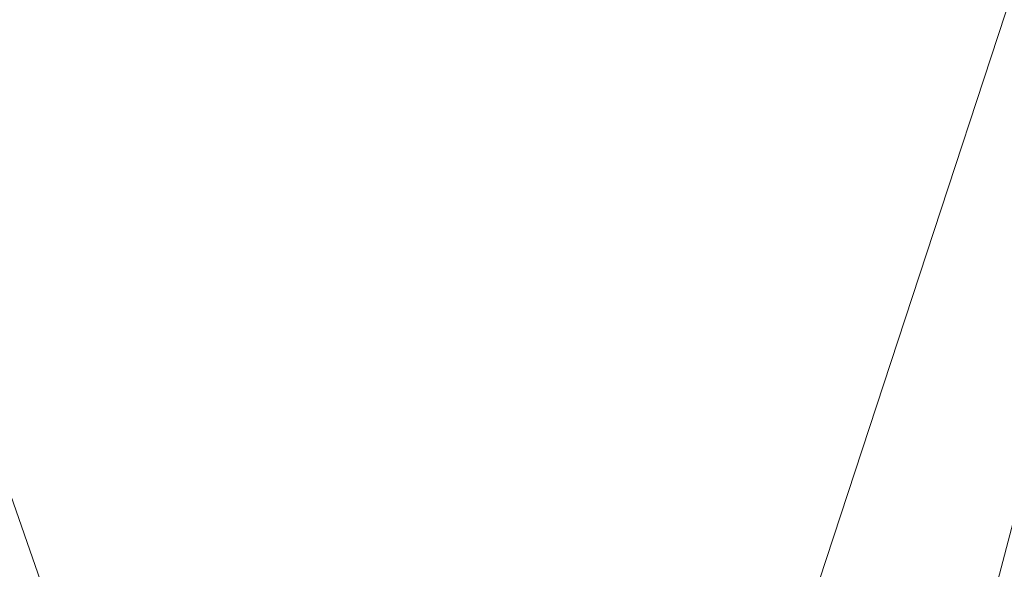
# Model space of a CAD drawing. Header units: millimetres. Extents: x -567 to 543, y -616 to 1219.
# Tile 277 of 279: x -174 to 243, y 69 to 302. Entities that reach past the tile are written whole.
import ezdxf

# ---------------------------------------------------------------- set-up
doc = ezdxf.new("R2010")
doc.units = ezdxf.units.MM
doc.layers.add('A-GENM', color=13, linetype='Continuous')

msp = doc.modelspace()

# ---------------------------------------------------------------- meshes
at = {"layer": 'A-GENM', "lineweight": 9}
mesh = msp.add_polyface(dxfattribs=at)
corners = [(543.28, 1219.2, -0.49), (-567, 1219.2, -0.49), (-567, -615.94, -0.49), (543.28, -615.94, -0.49), (-235.5, -47.5, -0.49), (-235.5, 47.5, -0.49), (-165.36, 47.5, -0.49), (-165.36, 64.04, -0.49), (164.25, 64.04, -0.49), (164.25, 47.5, -0.49), (183, 47.5, -0.49), (235.5, 47.5, -0.49), (235.5, -47.5, -0.49), (183, -47.5, -0.49), (164.25, -47.5, -0.49), (164.25, -63.96, -0.49), (131.79, -63.96, -0.49), (131.79, -172.98, -0.49), (11.79, -172.98, -0.49), (11.79, -63.96, -0.49), (-165.36, -63.96, -0.49), (-165.36, -47.5, -0.49)]
mesh.append_faces([[corners[k] for k in face] for face in [(15, 12, 13, 14), (17, 15, 16), (4, 20, 21)]], dxfattribs={"vtx0": -1})
mesh.append_faces([[corners[k] for k in face] for face in [(11, 0, 8)]], dxfattribs={"vtx0": -1, "vtx1": -1, "vtx2": -1})
mesh.append_faces([[corners[k] for k in face] for face in [(17, 3, 12, 15), (20, 4, 2, 18)]], dxfattribs={"vtx0": -1, "vtx1": -1, "vtx2": -1, "vtx3": -1})
mesh.append_faces([[corners[k] for k in face] for face in [(3, 17, 18, 2), (5, 1, 2, 4)]], dxfattribs={"vtx0": -1, "vtx2": -1})
mesh.append_faces([[corners[k] for k in face] for face in [(3, 0, 11, 12), (7, 8, 0, 1)]], dxfattribs={"vtx1": -1, "vtx3": -1})
mesh.append_faces([[corners[k] for k in face] for face in [(18, 19, 20)]], dxfattribs={"vtx2": -1})
mesh.append_faces([[corners[k] for k in face] for face in [(5, 6, 7, 1)]], dxfattribs={"vtx2": -1, "vtx3": -1})
mesh.append_faces([[corners[k] for k in face] for face in [(8, 9, 10, 11)]], dxfattribs={"vtx3": -1})
mesh = msp.add_polyface(dxfattribs=at)
corners = [(543.28, 1219.2, -118.07), (543.28, -615.94, -118.07), (-567, -615.94, -118.07), (-567, 1219.2, -118.07)]
mesh.append_faces([[corners[k] for k in face] for face in [(0, 1, 2, 3)]])

doc.saveas('drawing.dxf')
